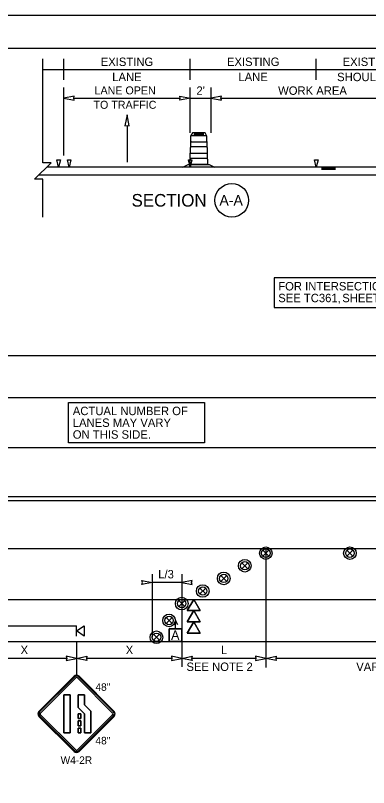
# Model space of a CAD drawing. Extents: x 99958 to 100176, y 99935 to 100011.
# Drawn here: x 100024.18 to 100027.54, y 100003.35 to 100010.69 of the extents above; entities that cross this region are included whole.
import ezdxf

# ---------------------------------------------------------------- set-up
doc = ezdxf.new("R2010")
doc.units = 0
for name, color, linetype in [('RD_ED_ShoulderPavedEdge', 7, 'Continuous'), ('RD_MK_LineDblYellowCenter', 7, 'Continuous'), ('RD_MK_LineEdgeWhite', 7, 'Continuous'), ('RD_MK_LineLane', 7, 'Continuous'), ('SH_GI_PlotLimits', 7, 'Continuous'), ('SH_GI_SheetBorder', 7, 'Continuous'), ('SH_TI_Tables', 7, 'Continuous'), ('SH_TI_WZSectionCut', 7, 'Continuous'), ('TR_SN_ConstructionSigns', 7, 'Continuous'), ('TR_WZ_ArrowLeftStrRightTurn', 7, 'Continuous'), ('TR_WZ_PortableSignMountBlk-Org', 7, 'Continuous'), ('TR_WZ_SequentialArrowSign', 7, 'Continuous'), ('TR_WZ_TrafficSafetyDrum', 7, 'Continuous'), ('TR_WZ_TrafficSafetyDrumElev', 7, 'Continuous'), ('TR_WZ_WorkZoneDetails', 7, 'Continuous'), ('TR_WZ_WorkZoneTextCurrent', 7, 'Continuous')]:
    doc.layers.add(name, color=color, linetype=linetype)

msp = doc.modelspace()

# ---------------------------------------------------------------- linework, layer by layer
at = {"layer": 'RD_ED_ShoulderPavedEdge'}
for p, q in [((100021.7266, 100007.4557), (100034.8933, 100007.4557)), ((100021.7266, 100004.7357), (100034.8933, 100004.7357))]:
    msp.add_line(p, q, dxfattribs=at)
at = {"layer": 'RD_MK_LineDblYellowCenter'}
for p, q in [((100021.706, 100006.0757), (100034.8726, 100006.0757)), ((100021.7473, 100006.1157), (100034.914, 100006.1157))]:
    msp.add_line(p, q, dxfattribs=at)
at = {"layer": 'RD_MK_LineEdgeWhite'}
for p, q in [((100021.7266, 100007.0557), (100034.8933, 100007.0557)), ((100021.7266, 100005.1357), (100034.8933, 100005.1357))]:
    msp.add_line(p, q, dxfattribs=at)
at = {"layer": 'RD_MK_LineLane'}
for points in [[(100034.8933, 100006.5757), (100021.7266, 100006.5757)], [(100034.8933, 100005.6157), (100021.7266, 100005.6157)]]:
    msp.add_lwpolyline(points, dxfattribs=at)
at = {"layer": 'SH_GI_PlotLimits'}
msp.add_lwpolyline([(100019.0625, 99999.6875), (100036.0625, 99999.6875), (100036.0625, 100010.6875), (100019.0625, 100010.6875)], close=True, dxfattribs=at)
at = {"layer": 'SH_GI_SheetBorder'}
msp.add_line((100020, 100010.375), (100035.75, 100010.375), dxfattribs=at)
at = {"layer": 'SH_TI_Tables'}
for points in [[(100026.6416, 100007.9113), (100028.2261, 100007.9113), (100028.2261, 100008.1933), (100026.6416, 100008.1933)], [(100024.688, 100007.0077), (100025.9811, 100007.0077), (100025.9811, 100006.6241), (100024.688, 100006.6241)]]:
    msp.add_lwpolyline(points, close=True, dxfattribs=at)
at = {"layer": 'SH_TI_WZSectionCut'}
for p, q in [((100024.6434, 100010.075), (100024.6434, 100010.275)), ((100025.8434, 100010.075), (100025.8434, 100010.275)), ((100027.0434, 100010.075), (100027.0434, 100010.275)), ((100024.4434, 100010.175), (100024.6434, 100010.175)), ((100024.6434, 100010.175), (100025.8434, 100010.175)), ((100025.8434, 100010.175), (100027.0434, 100010.175)), ((100027.0434, 100010.175), (100028.0434, 100010.175)), ((100024.6434, 100009.3547), (100024.6434, 100010.001)), ((100025.8434, 100009.57), (100025.8434, 100010.001)), ((100026.0434, 100009.57), (100026.0434, 100010.001)), ((100024.7372, 100009.901), (100025.7497, 100009.901)), ((100025.8434, 100009.901), (100026.0434, 100009.901)), ((100026.1372, 100009.901), (100027.9497, 100009.901)), ((100028.0434, 100009.2449), (100024.4822, 100009.2449)), ((100027.2264, 100009.2393), (100027.0934, 100009.2393)), ((100027.2264, 100009.2337), (100027.0934, 100009.2337)), ((100027.2264, 100009.228), (100027.0934, 100009.228)), ((100027.2264, 100009.2228), (100027.0934, 100009.2228)), ((100028.0434, 100009.1699), (100024.4047, 100009.1699))]:
    msp.add_line(p, q, dxfattribs=at)
for points in [[(100024.6434, 100009.901), (100024.7417, 100009.8817), (100024.7372, 100009.901), (100024.7417, 100009.9203)], [(100025.8434, 100009.901), (100025.7451, 100009.8817), (100025.7497, 100009.901), (100025.7451, 100009.9203)], [(100026.0434, 100009.901), (100026.1417, 100009.8817), (100026.1372, 100009.901), (100026.1417, 100009.9203)], [(100024.5767, 100009.3147), (100024.6101, 100009.3147), (100024.5934, 100009.2449)], [(100024.6767, 100009.3147), (100024.7101, 100009.3147), (100024.6934, 100009.2449)], [(100025.8268, 100009.3147), (100025.8601, 100009.3147), (100025.8435, 100009.2449)], [(100027.0268, 100009.3147), (100027.0601, 100009.3147), (100027.0435, 100009.2449)]]:
    msp.add_lwpolyline(points, close=True, dxfattribs=at)
msp.add_circle((100026.24, 100008.93), 0.16, dxfattribs=at)
at = {"layer": 'TR_SN_ConstructionSigns'}
for p, q in [((100024.7397, 100004.4058), (100024.4056, 100004.0717)), ((100024.7457, 100004.3999), (100024.4116, 100004.0658)), ((100024.4215, 100004.0558), (100024.7556, 100004.3899)), ((100024.7715, 100004.3899), (100025.1056, 100004.0558)), ((100025.1156, 100004.0658), (100024.7815, 100004.3999)), ((100025.1215, 100004.0717), (100024.7874, 100004.4058)), ((100024.6419, 100004.2279), (100024.7024, 100004.2279)), ((100024.6419, 100003.8679), (100024.6419, 100004.2279)), ((100024.7024, 100004.2279), (100024.6419, 100004.2279)), ((100024.6419, 100004.2279), (100024.6419, 100003.8679)), ((100024.7024, 100004.2279), (100024.7024, 100003.8679)), ((100024.7024, 100003.8679), (100024.7024, 100004.2279)), ((100024.7776, 100004.2279), (100024.8381, 100004.2279)), ((100024.7776, 100004.1083), (100024.7776, 100004.2279)), ((100024.8381, 100004.2279), (100024.7776, 100004.2279)), ((100024.7776, 100004.2279), (100024.7776, 100004.1083)), ((100024.8381, 100004.2279), (100024.8381, 100004.1334)), ((100024.8381, 100004.1334), (100024.8381, 100004.2279)), ((100024.8381, 100004.0479), (100024.7776, 100004.1083)), ((100024.7776, 100004.1083), (100024.8381, 100004.0479)), ((100024.8381, 100004.1334), (100024.8986, 100004.0729)), ((100024.8986, 100004.0729), (100024.8381, 100004.1334)), ((100024.4056, 100004.024), (100024.7397, 100003.6899)), ((100024.4116, 100004.03), (100024.7457, 100003.6959)), ((100024.7556, 100003.7058), (100024.4215, 100004.0399)), ((100025.1056, 100004.0399), (100024.7715, 100003.7058)), ((100024.7776, 100004.0479), (100024.8044, 100004.0479)), ((100024.7776, 100004.0029), (100024.7776, 100004.0479)), ((100024.8044, 100004.0479), (100024.7776, 100004.0479)), ((100024.7776, 100004.0479), (100024.7776, 100004.0029)), ((100024.8044, 100004.0029), (100024.7776, 100004.0029)), ((100024.7776, 100004.0029), (100024.8044, 100004.0029)), ((100024.7815, 100003.6959), (100025.1156, 100004.03)), ((100024.7874, 100003.6899), (100025.1215, 100004.024)), ((100024.8044, 100004.0479), (100024.8044, 100004.0029)), ((100024.8044, 100004.0029), (100024.8044, 100004.0479)), ((100024.8381, 100003.8679), (100024.8381, 100004.0479)), ((100024.8381, 100004.0479), (100024.8381, 100003.8679)), ((100024.8986, 100004.0729), (100024.8986, 100003.8679)), ((100024.8986, 100003.8679), (100024.8986, 100004.0729)), ((100024.7776, 100003.9804), (100024.8044, 100003.9804)), ((100024.7776, 100003.9354), (100024.7776, 100003.9804)), ((100024.8044, 100003.9804), (100024.7776, 100003.9804)), ((100024.7776, 100003.9804), (100024.7776, 100003.9354)), ((100024.8044, 100003.9354), (100024.7776, 100003.9354)), ((100024.7776, 100003.9354), (100024.8044, 100003.9354)), ((100024.8044, 100003.9804), (100024.8044, 100003.9354)), ((100024.8044, 100003.9354), (100024.8044, 100003.9804)), ((100024.7024, 100003.8679), (100024.6419, 100003.8679)), ((100024.6419, 100003.8679), (100024.7024, 100003.8679)), ((100024.7776, 100003.9129), (100024.8044, 100003.9129)), ((100024.7776, 100003.8679), (100024.7776, 100003.9129)), ((100024.8044, 100003.9129), (100024.7776, 100003.9129)), ((100024.7776, 100003.9129), (100024.7776, 100003.8679)), ((100024.8044, 100003.8679), (100024.7776, 100003.8679)), ((100024.7776, 100003.8679), (100024.8044, 100003.8679)), ((100024.8044, 100003.9129), (100024.8044, 100003.8679)), ((100024.8044, 100003.8679), (100024.8044, 100003.9129)), ((100024.8986, 100003.8679), (100024.8381, 100003.8679)), ((100024.8381, 100003.8679), (100024.8986, 100003.8679))]:
    msp.add_line(p, q, dxfattribs=at)
for centre, radius, start, end in [((100024.7636, 100004.382), 0.0338, 45, 135), ((100024.7636, 100004.382), 0.0253, 45, 135), ((100024.7636, 100004.382), 0.0113, 45, 135), ((100024.4295, 100004.0479), 0.0338, 135, 225.00001), ((100024.4295, 100004.0479), 0.0253, 135, 225.00001), ((100024.4295, 100004.0479), 0.0113, 135, 225.00001), ((100025.0977, 100004.0479), 0.0113, 315.00002, 45), ((100025.0977, 100004.0479), 0.0253, 315.00002, 45), ((100025.0977, 100004.0479), 0.0338, 315.00001, 45.00001), ((100024.7636, 100003.7138), 0.0338, 225.00001, 315.00001), ((100024.7636, 100003.7138), 0.0253, 225.00001, 315.00002), ((100024.7636, 100003.7138), 0.0113, 225.00001, 315.00002)]:
    msp.add_arc(centre, radius, start, end, dxfattribs=at)
at = {"layer": 'TR_WZ_ArrowLeftStrRightTurn'}
msp.add_line((100025.2434, 100009.6418), (100025.2434, 100009.292), dxfattribs=at)
msp.add_lwpolyline([(100025.2434, 100009.742), (100025.2228, 100009.6369), (100025.2434, 100009.6418), (100025.264, 100009.6369)], close=True, dxfattribs=at)
at = {"layer": 'TR_WZ_PortableSignMountBlk-Org'}
msp.add_line((100024.7636, 100004.7858), (100024.7636, 100004.8858), dxfattribs=at)
msp.add_lwpolyline([(100024.7636, 100004.8357), (100024.8354, 100004.8858), (100024.8354, 100004.7858)], close=True, dxfattribs=at)
at = {"layer": 'TR_WZ_SequentialArrowSign'}
for points in [[(100025.8778, 100005.1357), (100025.8161, 100005.0291), (100025.8778, 100005.0291), (100025.9396, 100005.0291), (100025.8778, 100005.1357)], [(100025.9396, 100005.0291), (100025.8778, 100005.0291), (100025.8161, 100005.0291), (100025.8778, 100005.1357), (100025.9396, 100005.0291)], [(100025.8778, 100005.0291), (100025.8161, 100004.9224), (100025.8778, 100004.9224), (100025.9396, 100004.9224), (100025.8778, 100005.0291)], [(100025.9396, 100004.9224), (100025.8778, 100004.9224), (100025.8161, 100004.9224), (100025.8778, 100005.0291), (100025.9396, 100004.9224)], [(100025.8778, 100004.9224), (100025.8161, 100004.8157), (100025.9396, 100004.8157), (100025.8778, 100004.9224)], [(100025.9396, 100004.8157), (100025.8161, 100004.8157), (100025.8778, 100004.9224), (100025.9396, 100004.8157)]]:
    msp.add_lwpolyline(points, dxfattribs=at)
at = {"layer": 'TR_WZ_TrafficSafetyDrum'}
for p, q in [((100026.5353, 100005.604), (100026.5919, 100005.5474)), ((100026.5919, 100005.604), (100026.5353, 100005.5474)), ((100027.3353, 100005.604), (100027.3919, 100005.5474)), ((100027.3919, 100005.604), (100027.3353, 100005.5474)), ((100026.3353, 100005.484), (100026.3919, 100005.4274)), ((100026.3919, 100005.484), (100026.3353, 100005.4274)), ((100026.1353, 100005.364), (100026.1919, 100005.3074)), ((100026.1919, 100005.364), (100026.1353, 100005.3074)), ((100025.9353, 100005.244), (100025.9919, 100005.1874)), ((100025.9919, 100005.244), (100025.9353, 100005.1874)), ((100025.7353, 100005.124), (100025.7919, 100005.0674)), ((100025.7919, 100005.124), (100025.7353, 100005.0674)), ((100025.6153, 100004.964), (100025.6719, 100004.9074)), ((100025.6719, 100004.964), (100025.6153, 100004.9074)), ((100025.4953, 100004.804), (100025.5519, 100004.7474)), ((100025.5519, 100004.804), (100025.4953, 100004.7474))]:
    msp.add_line(p, q, dxfattribs=at)
for centre, radius in [((100026.5636, 100005.5757), 0.06), ((100026.5636, 100005.5757), 0.06), ((100027.3636, 100005.5757), 0.06), ((100027.3636, 100005.5757), 0.06), ((100026.5636, 100005.5757), 0.04), ((100027.3636, 100005.5757), 0.04), ((100026.3636, 100005.4557), 0.06), ((100026.3636, 100005.4557), 0.06), ((100026.3636, 100005.4557), 0.04), ((100026.1636, 100005.3357), 0.06), ((100026.1636, 100005.3357), 0.06), ((100026.1636, 100005.3357), 0.04), ((100025.9636, 100005.2157), 0.06), ((100025.9636, 100005.2157), 0.06), ((100025.9636, 100005.2157), 0.04), ((100025.7636, 100005.0957), 0.06), ((100025.7636, 100005.0957), 0.06), ((100025.7636, 100005.0957), 0.04), ((100025.6436, 100004.9357), 0.06), ((100025.6436, 100004.9357), 0.06), ((100025.6436, 100004.9357), 0.04), ((100025.5236, 100004.7757), 0.06), ((100025.5236, 100004.7757), 0.06), ((100025.5236, 100004.7757), 0.04)]:
    msp.add_circle(centre, radius, dxfattribs=at)
at = {"layer": 'TR_WZ_TrafficSafetyDrumElev'}
for p, q in [((100025.8518, 100009.545), (100025.9998, 100009.545)), ((100025.8518, 100009.545), (100025.9998, 100009.545)), ((100025.8863, 100009.564), (100025.9681, 100009.564)), ((100025.9681, 100009.551), (100025.8863, 100009.551)), ((100025.849, 100009.4871), (100026.0027, 100009.4871)), ((100025.849, 100009.4372), (100025.849, 100009.4871)), ((100026.0027, 100009.4372), (100025.849, 100009.4372)), ((100026.0027, 100009.4871), (100026.0027, 100009.4372)), ((100025.8453, 100009.377), (100026.0064, 100009.377)), ((100025.8453, 100009.3271), (100025.8453, 100009.377)), ((100026.0064, 100009.377), (100026.0064, 100009.3271)), ((100026.0064, 100009.3271), (100025.8453, 100009.3271))]:
    msp.add_line(p, q, dxfattribs=at)
for points in [[(100025.8508, 100009.4915), (100025.8508, 100009.543)], [(100025.8508, 100009.4915), (100025.8508, 100009.543)], [(100026.0008, 100009.543), (100026.0008, 100009.4915)], [(100026.0008, 100009.543), (100026.0008, 100009.4915)], [(100025.849, 100009.4365), (100025.849, 100009.4878)], [(100025.849, 100009.4365), (100025.849, 100009.4878)], [(100026.0027, 100009.4878), (100026.0027, 100009.4365)], [(100026.0027, 100009.4878), (100026.0027, 100009.4365)], [(100025.8453, 100009.3264), (100025.8453, 100009.3777)], [(100025.8453, 100009.3264), (100025.8453, 100009.3777)], [(100025.8471, 100009.3814), (100025.8471, 100009.4327)], [(100025.8471, 100009.3814), (100025.8471, 100009.4327)], [(100026.0045, 100009.4327), (100026.0045, 100009.3814)], [(100026.0045, 100009.4327), (100026.0045, 100009.3814)], [(100026.0064, 100009.3777), (100026.0064, 100009.3264)], [(100026.0064, 100009.3777), (100026.0064, 100009.3264)], [(100026.0082, 100009.3226), (100026.0082, 100009.27), (100025.8434, 100009.27), (100025.8434, 100009.3226)], [(100026.0082, 100009.3226), (100026.0082, 100009.27), (100025.8434, 100009.27), (100025.8434, 100009.3226)]]:
    msp.add_lwpolyline(points, dxfattribs=at)
for points in [[(100025.9998, 100009.545), (100025.9867, 100009.57), (100025.865, 100009.57), (100025.8518, 100009.545)], [(100025.7758, 100009.245), (100025.8261, 100009.27), (100026.0256, 100009.27), (100026.0758, 100009.245)]]:
    msp.add_lwpolyline(points, close=True, dxfattribs=at)
for centre, major_axis, ratio, start_param, end_param in [((100025.852, 100009.5426), (0, 0.00249), 0.493438, 0.177149, 1.393647), ((100025.852, 100009.5426), (0, 0.00249), 0.493438, 0.177149, 1.393647), ((100025.8863, 100009.5575), (0, 0.0065), 0.570305, 0, 3.141593), ((100025.9681, 100009.5575), (0, 0.0065), 0.570305, 3.141593, 6.283185), ((100025.9996, 100009.5426), (0, 0.00249), 0.493438, 4.889538, 6.106036), ((100025.9996, 100009.5426), (0, 0.00249), 0.493438, 4.889538, 6.106036), ((100025.8505, 100009.4296), (0, 0.00758), 0.493438, 0.4288, 1.141997), ((100025.8505, 100009.4296), (0, 0.00758), 0.493438, 0.4288, 1.141997), ((100025.8524, 100009.4846), (0, 0.00758), 0.493438, 0.4288, 1.141997), ((100025.8524, 100009.4846), (0, 0.00758), 0.493438, 0.4288, 1.141997), ((100025.9993, 100009.4846), (0, 0.00758), 0.493438, 5.141189, 5.854386), ((100025.9993, 100009.4846), (0, 0.00758), 0.493438, 5.141189, 5.854386), ((100026.0011, 100009.4296), (0, 0.00758), 0.493438, 5.141189, 5.854386), ((100026.0011, 100009.4296), (0, 0.00758), 0.493438, 5.141189, 5.854386), ((100025.8487, 100009.3745), (0, 0.00758), 0.493438, 0.4288, 1.141997), ((100025.8487, 100009.3745), (0, 0.00758), 0.493438, 0.4288, 1.141997), ((100026.003, 100009.3745), (0, 0.00758), 0.493438, 5.141189, 5.854386), ((100026.003, 100009.3745), (0, 0.00758), 0.493438, 5.141189, 5.854386), ((100025.8468, 100009.3195), (0, 0.00758), 0.493438, 0.4288, 1.141997), ((100025.8468, 100009.3195), (0, 0.00758), 0.493438, 0.4288, 1.141997), ((100026.0048, 100009.3195), (0, 0.00758), 0.493438, 5.141189, 5.854386), ((100026.0048, 100009.3195), (0, 0.00758), 0.493438, 5.141189, 5.854386)]:
    msp.add_ellipse(centre, major_axis=major_axis, ratio=ratio, start_param=start_param, end_param=end_param, dxfattribs=at)
at = {"layer": 'TR_WZ_WorkZoneDetails'}
for p, q in [((100026.5636, 100005.6157), (100026.5636, 100004.4891)), ((100025.4836, 100005.3757), (100025.4836, 100004.7757)), ((100025.7636, 100005.3757), (100025.7636, 100004.4957)), ((100025.7636, 100005.2957), (100025.4836, 100005.2957)), ((100022.1636, 100004.8858), (100024.7636, 100004.8858)), ((100025.7036, 100004.9307), (100025.6848, 100004.8983)), ((100025.7036, 100004.8557), (100025.7036, 100004.9307)), ((100025.7036, 100004.9307), (100025.7223, 100004.8983)), ((100024.7636, 100004.736), (100024.7636, 100004.4157)), ((100024.6698, 100004.5757), (100023.8573, 100004.5757)), ((100025.6698, 100004.5757), (100024.8573, 100004.5757)), ((100026.4698, 100004.5757), (100025.8573, 100004.5757)), ((100029.4699, 100004.5757), (100026.6573, 100004.5757))]:
    msp.add_line(p, q, dxfattribs=at)
for points in [[(100024.4434, 100008.7701), (100024.4434, 100009.13), (100024.3634, 100009.13), (100024.5235, 100009.2849), (100024.4434, 100009.2849), (100024.4434, 100010.275)], [(100025.6436, 100004.8557), (100025.6436, 100004.7357), (100025.7636, 100004.7357), (100025.7636, 100004.8557), (100025.7036, 100004.8557), (100025.6436, 100004.8557)]]:
    msp.add_lwpolyline(points, dxfattribs=at)
for points in [[(100025.4836, 100005.2957), (100025.3853, 100005.2765), (100025.3898, 100005.2957), (100025.3853, 100005.315)], [(100025.7636, 100005.2957), (100025.8619, 100005.2765), (100025.8573, 100005.2957), (100025.8619, 100005.315)], [(100025.6436, 100004.8557), (100025.7636, 100004.8557), (100025.7636, 100004.7357), (100025.6436, 100004.7357)], [(100024.7636, 100004.5757), (100024.6653, 100004.595), (100024.6698, 100004.5757), (100024.6653, 100004.5565)], [(100024.7636, 100004.5757), (100024.8619, 100004.595), (100024.8573, 100004.5757), (100024.8619, 100004.5565)], [(100025.7636, 100004.5757), (100025.6653, 100004.595), (100025.6698, 100004.5757), (100025.6653, 100004.5565)], [(100025.7636, 100004.5757), (100025.8619, 100004.595), (100025.8573, 100004.5757), (100025.8619, 100004.5565)], [(100026.5636, 100004.5757), (100026.4653, 100004.595), (100026.4698, 100004.5757), (100026.4653, 100004.5565)], [(100026.5636, 100004.5757), (100026.6619, 100004.595), (100026.6573, 100004.5757), (100026.6619, 100004.5565)]]:
    msp.add_lwpolyline(points, close=True, dxfattribs=at)

# ---------------------------------------------------------------- texts
at = {"layer": 'SH_TI_Tables'}
for s, p in [('FOR INTERSECTION DETAILS: ', (100026.6816, 100008.0733)), ('SEE TC361, ', (100026.6816, 100007.9613)), ('SHEET 2A', (100027.2903, 100007.9613))]:
    msp.add_text(s, height=0.08, dxfattribs=at).set_placement(p)
for s, p in [('ACTUAL NUMBER OF', (100024.728, 100006.8877)), ('LANES MAY VARY', (100024.728, 100006.7757)), ('ON THIS SIDE.', (100024.728, 100006.6637))]:
    msp.add_text(s, height=0.08, rotation=360, dxfattribs=at).set_placement(p)
at = {"layer": 'SH_TI_WZSectionCut'}
for s, height, p in [('EXISTING', 0.08, (100024.9936, 100010.207)), ('EXISTING', 0.08, (100026.1936, 100010.207)), ('EXISTING', 0.08, (100027.2936, 100010.207)), ('LANE', 0.08, (100025.103, 100010.063)), ('LANE', 0.08, (100026.303, 100010.063)), ('SHOULDER', 0.08, (100027.2417, 100010.063)), ('SECTION', 0.12, (100025.2869, 100008.87)), ('A-A', 0.1, (100026.1221, 100008.88))]:
    msp.add_text(s, height=height, rotation=360, dxfattribs=at).set_placement(p)
for s, height, p in [('LANE OPEN', 0.076, (100024.9348, 100009.937)), ("2'", 0.08, (100025.9034, 100009.933)), ('WORK AREA', 0.08, (100026.6805, 100009.933)), ('TO TRAFFIC', 0.076, (100024.9247, 100009.8002))]:
    msp.add_text(s, height=height, dxfattribs=at).set_placement(p)
at = {"layer": 'TR_SN_ConstructionSigns'}
for s, p in [('48"', (100024.9434, 100004.2664)), ('48"', (100024.9434, 100003.7573)), ('W4-2R', (100024.6121, 100003.572))]:
    msp.add_text(s, height=0.072, rotation=360, dxfattribs=at).set_placement(p)
at = {"layer": 'TR_WZ_WorkZoneDetails'}
msp.add_text('A', height=0.09, dxfattribs=at).set_placement((100025.662, 100004.7507))
at = {"layer": 'TR_WZ_WorkZoneTextCurrent'}
msp.add_text('L/3', height=0.08, dxfattribs=at).set_placement((100025.5403, 100005.3357))
for s, p in [('X', (100024.2311, 100004.6157)), ('X', (100025.2311, 100004.6157)), ('L', (100026.1364, 100004.6157)), ('SEE NOTE 2', (100025.8088, 100004.4557)), ('VARIES, SEE NOTE 3', (100027.4234, 100004.4557))]:
    msp.add_text(s, height=0.08, rotation=360, dxfattribs=at).set_placement(p)

doc.saveas('drawing.dxf')
